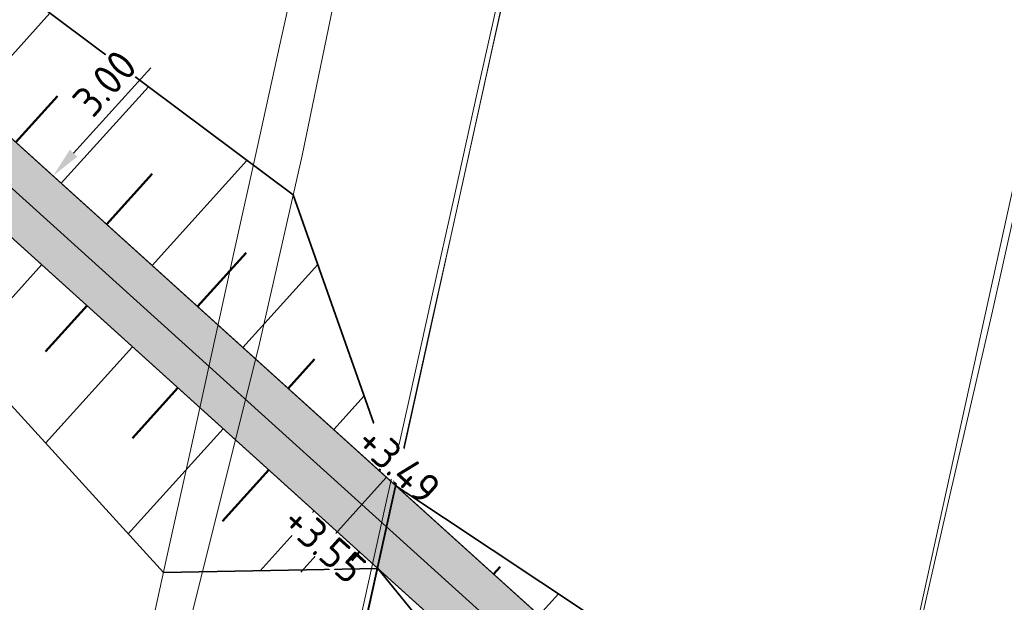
# Model space of a CAD drawing. Header units: metres. Extents: x 250001 to 257773, y 598992 to 609118.
# Tile 347 of 656: x 254870 to 254910, y 601060 to 601084. Entities that reach past the tile are written whole.
import ezdxf

# ---------------------------------------------------------------- set-up
doc = ezdxf.new("R2010")
doc.units = ezdxf.units.M
for name, color, linetype, lineweight in [('B-WE-GR-GRAS-GV', 252, 'Continuous', 13), ('B-WE-GW-GRONDWERKLIJN_KRUIN-G', 252, 'Continuous', 18), ('B-WE-GW-GRONDWERKLIJN_TEEN-G', 90, 'Continuous', 18), ('B-WE-IE-TERREINAFSCHEIDING_KUNSTMATIG_HEKWERK-G', 252, 'IE-TERREINAFSCHEIDING-KUNSTMATIG', 18), ('B-WE-OG-WATER-GV', 252, 'Continuous', 18), ('B-WE-OG-WATER_SLOOT-GV', 252, 'Continuous', 18), ('N-WE-GW-TALUD_TEEN-G', 90, 'Continuous', 35), ('N-WE-GW-TALUDARCERING-S', 90, 'Continuous', 25), ('N-WE-GW-TALUDARCERING_KORT-G', 90, 'Continuous', 50), ('N-WE-GW-TALUDARCERING_LANG-G', 90, 'Continuous', 18), ('N-WE-VH-KANTVERHARDING-G', 210, 'Continuous', 35), ('N-WE-VH-VERHARDING_HALFVERHARDING-A', 252, 'Continuous', 18), ('X-XX-AL-AANKLEDING-M', 7, 'Continuous', 18), ('X-XX-AL-HOOGTELABEL-T18', 7, 'Continuous', 18), ('X-XX-AL-REFERENTIE-G', 7, 'Continuous', 18)]:
    doc.layers.add(name, color=color, linetype=linetype, lineweight=lineweight)
doc.layers.add('HULPLIJN', color=220, linetype='Continuous', plot=False)
doc.layers.add('HULPLIJN ARCERING', color=220, linetype='Continuous', plot=False)
doc.styles.add('NLCS-ISO-ANNOTATIEF-T18', font='NLCS-ISO.ttf', dxfattribs={"height": 1.8})
doc.styles.add('NLCS-ISO-ANNOTATIEF-T25', font='NLCS-ISO.ttf', dxfattribs={"height": 2.5})
doc.linetypes.add('IE-TERREINAFSCHEIDING-KUNSTMATIG', pattern='A,4,[82,NLCS.shx,S=0.75,R=90,X=0,Y=0],4,-2', length=10)
doc.dimstyles.new('NLCS-ANNOTATIEF-T25-PIJL_L2_H2', dxfattribs={"dimtxt": 2.5, "dimasz": 2.5, "dimexe": 2, "dimexo": 2, "dimgap": 0.7, "dimtad": 1, "dimzin": 0, "dimdsep": 46, "dimtxsty": 'NLCS-ISO-ANNOTATIEF-T25', "dimcen": 0, "dimdle": 2, "dimclrd": 256, "dimclre": 256, "dimclrt": 256, "dimazin": 0, "dimtfac": 1, "dimtdec": 3, "dimtofl": 0, "dimtmove": 0, "dimatfit": 3, "dimfxl": 2, "dimfxlon": 1, "dimtfillclr": 256, "dimtolj": 1, "dimtzin": 0, "dimlwd": -1, "dimlwe": -1, "dimarcsym": 0})

# ---------------------------------------------------------------- blocks, each defined once
blk = doc.blocks.new('BS2021-132-Xref-inmeting-2d-20210906')
at = {"layer": 'B-WE-GW-GRONDWERKLIJN_KRUIN-G'}
blk.add_lwpolyline([(254877.982, 601034.881), (254878.999, 601038.823), (254879.933, 601043.02), (254880.866, 601047.216), (254881.799, 601051.413), (254882.733, 601055.609), (254883.666, 601059.806), (254884.599, 601064.002), (254885.533, 601068.199), (254886.466, 601072.395), (254887.4, 601076.592), (254888.333, 601080.788), (254889.266, 601084.985), (254890.2, 601089.181), (254890.995, 601092.704), (254891.789, 601096.227), (254892.584, 601099.749), (254893.379, 601103.272), (254894.174, 601106.795), (254894.969, 601110.318), (254895.764, 601113.841)], dxfattribs=at)
at = {"layer": 'B-WE-GW-GRONDWERKLIJN_TEEN-G'}
for points in [[(254901.295, 601035.041), (254902.251, 601039.318), (254902.982, 601042.933), (254903.712, 601046.549), (254904.443, 601050.164), (254905.189, 601053.499), (254905.936, 601056.833), (254906.682, 601060.168), (254907.577, 601064.048), (254908.471, 601067.927), (254909.366, 601071.807), (254910.292, 601075.962), (254911.217, 601080.117), (254912.2, 601084.561), (254913.183, 601089.006), (254914.113, 601093.76), (254915.043, 601098.513), (254915.687, 601102.071), (254916.332, 601105.63), (254916.977, 601109.188), (254918.144, 601113.1)], [(254869.891, 601035.215), (254870.374, 601037.664), (254870.957, 601040.531), (254871.889, 601044.754), (254872.82, 601048.977), (254873.751, 601053.2), (254874.683, 601057.422), (254875.614, 601061.645), (254876.545, 601065.868), (254877.476, 601070.091), (254878.408, 601074.313), (254879.339, 601078.536), (254880.27, 601082.759), (254881.202, 601086.982), (254882.133, 601091.204), (254883.059, 601095.413), (254883.984, 601099.622), (254884.91, 601103.831), (254885.835, 601108.039), (254886.761, 601112.248)]]:
    blk.add_lwpolyline(points, dxfattribs=at)
at = {"layer": 'B-WE-IE-TERREINAFSCHEIDING_KUNSTMATIG_HEKWERK-G'}
blk.add_lwpolyline([(254878.024, 601032.879), (254878.888, 601036.763), (254879.428, 601039.691), (254880.209, 601042.65), (254880.785, 601045.548), (254881.711, 601049.706), (254882.351, 601052.903), (254883.174, 601056.604), (254883.997, 601060.304), (254884.819, 601064.004), (254885.642, 601067.705), (254886.465, 601071.405), (254887.288, 601075.105), (254888.11, 601078.805), (254888.933, 601082.506), (254889.756, 601086.206), (254890.819, 601090.962), (254891.882, 601095.718), (254892.945, 601100.474), (254894.008, 601105.23), (254895.071, 601109.986), (254896.352, 601115.981)], dxfattribs=at)
blk = doc.blocks.new('BS2021-132-Xref-BGT-GRIJS-20210617-aangepast')
at = {"layer": 'B-WE-GR-GRAS-GV', "flags": 128}
for points in [[(254871.697, 600901.949), (254875.333, 600918.394), (254873.455, 600925.214), (254874.723, 600930.976), (254879.26, 600936.241), (254920.515, 601123.706), (254899.046, 601128.511), (254876.413, 601025.664), (254848.471, 600898.532)], [(254876.737, 600900.841), (254880.372, 600917.285), (254878.494, 600924.105), (254878.581, 600924.498), (254879.655, 600929.381), (254879.762, 600929.867), (254884.3, 600935.132), (254925.551, 601122.578), (254920.515, 601123.706), (254879.26, 600936.241), (254874.723, 600930.976), (254873.455, 600925.214), (254875.333, 600918.394), (254871.697, 600901.949)]]:
    blk.add_lwpolyline(points, dxfattribs=at)
at = {"layer": 'B-WE-OG-WATER-GV', "flags": 128}
blk.add_lwpolyline([(254832.635, 601027.836), (254837.282, 601027.458), (254838.805, 601027.374), (254841.331, 601027.086), (254841.596, 601027.102), (254843.811, 601027.009), (254849.531, 601027.923), (254859.661, 601029.873), (254870.919, 601031.771), (254876.477, 601058.719), (254879.391, 601070.365), (254881.164, 601078.166), (254883.997, 601091.878), (254886.137, 601101.646), (254888.525, 601111.36), (254891.849, 601127.011)], dxfattribs=at)
at = {"layer": 'B-WE-OG-WATER_SLOOT-GV', "flags": 128}
for points in [[(254891.849, 601127.011), (254888.525, 601111.36), (254886.137, 601101.646), (254883.997, 601091.878), (254881.164, 601078.166), (254879.391, 601070.365), (254876.477, 601058.719), (254870.919, 601031.771), (254859.661, 601029.873), (254849.531, 601027.923), (254843.811, 601027.009), (254841.596, 601027.102), (254841.331, 601027.086), (254838.805, 601027.374), (254837.282, 601027.458), (254832.635, 601027.836)], [(254806.039, 601026.688), (254843.798, 601026.138), (254876.413, 601025.664), (254899.046, 601128.511)]]:
    blk.add_lwpolyline(points, dxfattribs=at)
blk = doc.blocks.new('*U252')
at = {"layer": 'N-WE-GW-TALUDARCERING_KORT-G'}
for p, q in [((254888.99, 601061.067), (254889.259, 601061.365)), ((254892.7, 601057.715), (254893.219, 601058.289)), ((254896.41, 601054.362), (254897.179, 601055.214)), ((254900.12, 601051.01), (254901.139, 601052.138)), ((254903.829, 601047.658), (254904.738, 601048.664)), ((254907.539, 601044.306), (254907.76, 601044.55))]:
    blk.add_line(p, q, dxfattribs=at)
at = {"layer": 'N-WE-GW-TALUDARCERING_LANG-G'}
for p, q in [((254890.845, 601059.391), (254891.633, 601060.263)), ((254894.555, 601056.038), (254895.843, 601057.464)), ((254898.265, 601052.686), (254900.053, 601054.665)), ((254901.975, 601049.334), (254904.263, 601051.867)), ((254905.684, 601045.982), (254906.814, 601047.232))]:
    blk.add_line(p, q, dxfattribs=at)
blk = doc.blocks.new('*U253')
at = {"layer": 'N-WE-GW-TALUDARCERING_KORT-G'}
for p, q in [((254872.381, 601072.032), (254870.685, 601070.155)), ((254876.091, 601068.68), (254874.231, 601066.622)), ((254879.8, 601065.327), (254877.907, 601063.232)), ((254883.51, 601061.975), (254883.193, 601061.625))]:
    blk.add_line(p, q, dxfattribs=at)
at = {"layer": 'N-WE-GW-TALUDARCERING_LANG-G'}
for p, q in [((254870.526, 601073.708), (254867.298, 601070.136)), ((254874.236, 601070.356), (254870.68, 601066.421)), ((254877.945, 601067.004), (254874.062, 601062.706)), ((254881.655, 601063.651), (254879.445, 601061.206))]:
    blk.add_line(p, q, dxfattribs=at)
blk = doc.blocks.new('*U254')
at = {"layer": 'N-WE-GW-TALUDARCERING_KORT-G'}
for p, q in [((254869.47, 601078.705), (254871.173, 601080.59)), ((254873.18, 601075.353), (254875.039, 601077.411)), ((254876.889, 601072.001), (254878.873, 601074.196)), ((254880.599, 601068.649), (254881.675, 601069.84)), ((254884.309, 601065.297), (254884.478, 601065.483))]:
    blk.add_line(p, q, dxfattribs=at)
at = {"layer": 'N-WE-GW-TALUDARCERING_LANG-G'}
for p, q in [((254867.615, 601080.382), (254870.864, 601083.977)), ((254871.325, 601077.029), (254874.887, 601080.972)), ((254875.035, 601073.677), (254878.91, 601077.966)), ((254878.744, 601070.325), (254881.804, 601073.711)), ((254882.454, 601066.973), (254883.699, 601068.35))]:
    blk.add_line(p, q, dxfattribs=at)
blk = doc.blocks.new('*D257')
at = {"layer": 'Defpoints', "color": 0, "transparency": 16777216}
for p in [(254870.99, 601077.331), (254872.099, 601076.33), (254870.088, 601074.104)]:
    blk.add_point(p, dxfattribs=at)
at = {"layer": 'X-XX-AL-AANKLEDING-M', "transparency": 16777216}
for p, q in [((254871.828, 601078.259), (254874.98, 601081.746)), ((254871.357, 601077), (254870.248, 601078.002)), ((254869.346, 601074.774), (254868.237, 601075.776)), ((254868.141, 601074.178), (254867.303, 601073.251))]:
    blk.add_line(p, q, dxfattribs=at)
for points in [[(254871.674, 601078.399), (254871.983, 601078.119), (254870.99, 601077.331)], [(254867.986, 601074.318), (254868.296, 601074.038), (254868.979, 601075.106)]]:
    blk.add_solid(points, dxfattribs=at)
at = {"layer": 'X-XX-AL-AANKLEDING-M', "transparency": 16777216, "insert": (254873.1, 601081.12), "char_height": 1.25, "attachment_point": 5, "rotation": 47.8988, "style": 'NLCS-ISO-ANNOTATIEF-T25', "bg_fill": 3, "box_fill_scale": 1.1, "bg_fill_color": 256, "bg_fill_true_color": 13158600, "bg_fill_transparency": 0}
blk.add_mtext('\\A1;3.00', dxfattribs=at)

msp = doc.modelspace()

# ---------------------------------------------------------------- hatches: boundary and pattern name
at = {"layer": 'N-WE-VH-VERHARDING_HALFVERHARDING-A'}
h = msp.add_hatch(dxfattribs=at)
h.set_pattern_fill('AVH-HALFVERHARDING-SO', color=256, pattern_type=2)
h.set_pattern_definition([(50, (254847.808, 601253.6878), (3.5863, -0.31376), [0.375, -4.125]), (355, (254847.808, 601253.688), (-0.693757, 3.76096), [0.3, -3.3]), (100.4514, (254848.107, 601253.6617), (2.892547, 3.4472), [0.3187, -3.50571]), (46.1842, (254847.808, 601254.688), (5.336205, -0.827595), [0.5625, -6.1875]), (96.6356, (254848.253, 601254.619), (4.67331, 4.87059), [0.47805, -5.25856]), (351.1842, (254847.808, 601254.688), (4.67331, 4.87059), [0.45, -4.95]), (21, (254848.308, 601254.4378), (2.984535, -2.013094), [0.375, -4.125]), (326, (254848.308, 601254.438), (1.216577, 3.62575), [0.3, -3.3]), (71.4514, (254848.557, 601254.27), (4.201113, 1.61265), [0.3187, -3.50571]), (37.5, (254847.8081, 601253.6878), (0.060799, 1.664469), [0, -3.26, 0, -3.35, 0, -3.3125]), (7.5, (254847.8081, 601253.6878), (1.315348, 1.972059), [0, -1.91, 0, -3.185, 0, -1.2625]), (327.5, (254846.6931, 601253.6878), (2.669112, -0.112774), [0, -1.25, 0, -3.9, 0, -5.175]), (317.5, (254846.193, 601253.6878), (2.91593, 0.500525), [0, -1.625, 0, -2.59, 0, -3.675])])
edge = h.paths.add_edge_path()
edge.add_line((254940.453, 601403.428), (254953.354, 601350.437))
edge.add_line((254953.354, 601350.437), (254909.724, 601236.445))
edge.add_line((254909.724, 601236.445), (254860.942, 601247.384))
edge.add_line((254860.942, 601247.384), (254858.098, 601234.699))
edge.add_line((254858.098, 601234.699), (254835.655, 601239.732))
edge.add_line((254835.655, 601239.732), (254832.373, 601225.095))
edge.add_line((254832.373, 601225.095), (254827.997, 601205.58))
edge.add_line((254827.997, 601205.58), (254825.07, 601206.236))
edge.add_line((254825.07, 601206.236), (254814.998, 601161.32))
edge.add_arc((254839.392, 601155.85), 25, 167.3609, 205.6595)
edge.add_line((254816.857, 601145.024), (254830.669, 601116.272))
edge.add_arc((254853.204, 601127.098), 25, 205.6595, 227.8988)
edge.add_line((254836.443, 601108.549), (254908.727, 601043.233))
edge.add_line((254908.727, 601043.233), (254908.681, 601043.024))
edge.add_line((254908.681, 601043.024), (254907.645, 601038.26))
edge.add_line((254907.645, 601038.26), (254907.388, 601037.1))
edge.add_line((254907.388, 601037.1), (254905.454, 601042.146))
edge.add_line((254905.454, 601042.146), (254833.994, 601106.718))
edge.add_arc((254850.755, 601125.267), 25, 205.6595, 227.8988, ccw=False)
edge.add_line((254828.221, 601114.442), (254813.003, 601146.119))
edge.add_arc((254835.538, 601156.944), 25, 167.3609, 205.6595, ccw=False)
edge.add_line((254811.144, 601162.414), (254823.355, 601216.869))
edge.add_arc((254798.96, 601222.339), 25, 347.3609, 437.3609)
edge.add_line((254804.431, 601246.734), (254797.6, 601248.265))
edge.add_line((254797.6, 601248.265), (254798.913, 601254.12))
edge.add_line((254798.913, 601254.12), (254820.38, 601249.306))
edge.add_arc((254822.568, 601259.064), 10, 257.3609, 347.3609)
edge.add_line((254832.326, 601256.876), (254837.577, 601280.294))
edge.add_line((254837.577, 601280.294), (254866.85, 601273.73))
edge.add_line((254866.85, 601273.73), (254862.036, 601252.263))
edge.add_line((254862.036, 601252.263), (254885.508, 601247))
edge.add_arc((254890.978, 601271.394), 25, 257.3609, 339.0559)
edge.add_line((254914.326, 601262.457), (254945.341, 601343.491))
edge.add_arc((254921.993, 601352.427), 25, 339.0559, 373.6831)
edge.add_line((254946.283, 601358.341), (254935.724, 601401.715))
edge.add_line((254935.724, 601401.715), (254940.453, 601403.428))

# ---------------------------------------------------------------- linework, layer by layer
at = {"layer": 'HULPLIJN', "flags": 128}
for points in [[(254830.648, 601240.255), (254813.071, 601161.867, 0.168682), (254814.93, 601145.571), (254829.445, 601115.357, 0.097343), (254835.219, 601107.634), (254908.359, 601041.543)], [(254884.998, 601064.674), (254836.443, 601108.549, -0.048557), (254833.18, 601112.13)]]:
    msp.add_lwpolyline(points, format="xyb", dxfattribs=at)
for points in [[(254884.256, 601061.302), (254833.994, 601106.718)], [(254881.109, 601061.144), (254884.613, 601065.022)], [(254908.727, 601043.233), (254884.998, 601064.674)], [(254907.388, 601037.1), (254905.454, 601042.146), (254884.256, 601061.302)]]:
    msp.add_lwpolyline(points, dxfattribs=at)
at = {"layer": 'HULPLIJN ARCERING', "flags": 128}
msp.add_lwpolyline([(254830.669, 601116.272, 0.097343), (254836.443, 601108.549), (254908.727, 601043.233), (254908.681, 601043.024), (254907.645, 601038.26), (254907.388, 601037.1), (254905.454, 601042.146), (254833.994, 601106.718, -0.097343), (254828.221, 601114.442)], format="xyb", dxfattribs=at)
at = {"layer": 'N-WE-GW-TALUD_TEEN-G', "flags": 128}
for points in [[(254833.18, 601112.13), (254880.798, 601076.556), (254884.998, 601064.674)], [(254833.994, 601106.718), (254875.5, 601061.127), (254884.256, 601061.302)], [(254908.727, 601043.233), (254904.752, 601051.542), (254884.998, 601064.674)], [(254907.388, 601037.1), (254902.423, 601040.168), (254898.804, 601043.438), (254884.256, 601061.302)]]:
    msp.add_lwpolyline(points, dxfattribs=at)
at = {"layer": 'N-WE-VH-KANTVERHARDING-G', "flags": 128}
for points in [[(254907.388, 601037.1), (254905.454, 601042.146), (254833.994, 601106.718, -0.097343), (254828.221, 601114.442), (254813.003, 601146.119, -0.168682), (254811.144, 601162.414), (254823.355, 601216.869, 0.414214), (254804.431, 601246.734), (254797.6, 601248.265), (254798.913, 601254.12), (254820.38, 601249.306, 0.414214), (254832.326, 601256.876), (254837.577, 601280.294), (254866.85, 601273.73), (254862.036, 601252.263), (254885.508, 601247, 0.372368), (254914.326, 601262.457), (254945.341, 601343.491, 0.15225), (254946.283, 601358.341), (254935.365, 601403.188), (254924.797, 601431.659), (254924.495, 601450.562)], [(254940.453, 601403.428), (254953.354, 601350.437), (254909.724, 601236.445), (254860.942, 601247.384), (254858.098, 601234.699), (254835.655, 601239.732), (254827.997, 601205.58), (254825.07, 601206.236), (254814.998, 601161.32, 0.168682), (254816.857, 601145.024), (254830.669, 601116.272, 0.097343), (254836.443, 601108.549), (254908.727, 601043.233)]]:
    msp.add_lwpolyline(points, format="xyb", dxfattribs=at)

# ---------------------------------------------------------------- block references
at = {"layer": 'N-WE-GW-TALUDARCERING-S'}
for name in ['*U254', '*U253', '*U252']:
    msp.add_blockref(name, (0, 0), dxfattribs=at)
at = {"layer": 'X-XX-AL-REFERENTIE-G'}
for name in ['BS2021-132-Xref-BGT-GRIJS-20210617-aangepast', 'BS2021-132-Xref-inmeting-2d-20210906']:
    msp.add_blockref(name, (0, 0), dxfattribs=at)

# ---------------------------------------------------------------- next in the draw order: texts
at = {"layer": 'X-XX-AL-HOOGTELABEL-T18', "insert": (254881.114, 601064.01), "char_height": 1.25, "width": 2.85, "attachment_point": 1, "rotation": 317.8988, "style": 'NLCS-ISO-ANNOTATIEF-T18', "bg_fill": 3, "box_fill_scale": 1, "bg_fill_color": 256, "bg_fill_transparency": 0}
msp.add_mtext('+3.55', dxfattribs=at)

# ---------------------------------------------------------------- next in the draw order: dimensions: what is measured, and where the dimension line sits
at = {"layer": 'X-XX-AL-AANKLEDING-M'}
dim = msp.add_aligned_dim(p1=(254870.088, 601074.104), p2=(254872.099, 601076.33), distance=1.494, dimstyle='NLCS-ANNOTATIEF-T25-PIJL_L2_H2', override={"dimtfill": 1}, dxfattribs=at)
dim.commit()
dim.dimension.update_dxf_attribs({"geometry": '*D257', "text_midpoint": (254873.1, 601081.12)})

# ---------------------------------------------------------------- next in the draw order: texts
at = {"layer": 'X-XX-AL-HOOGTELABEL-T18', "insert": (254884.129, 601067.264), "char_height": 1.25, "width": 2.85, "attachment_point": 1, "rotation": 317.8988, "style": 'NLCS-ISO-ANNOTATIEF-T18', "bg_fill": 3, "box_fill_scale": 1, "bg_fill_color": 256, "bg_fill_transparency": 0}
msp.add_mtext('+3.49', dxfattribs=at)

doc.saveas('drawing.dxf')
